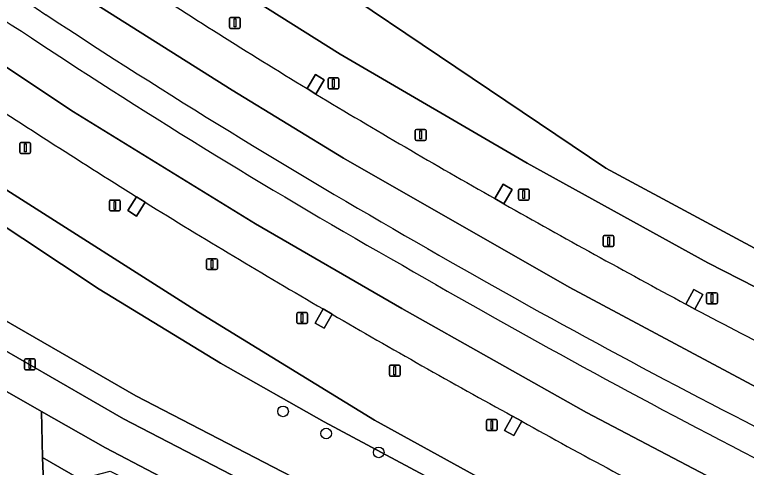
# Model space of a CAD drawing. Extents: x 158086 to 159499, y 382904 to 383981.
# Drawn here: x 159117.2 to 159184.6, y 383617.6 to 383659.2 of the extents above; entities that cross this region are included whole.
import ezdxf

# ---------------------------------------------------------------- set-up
doc = ezdxf.new("R2010")
doc.units = 0
for name, color, linetype in [('IMGEO_Berm_groen', 7, 'Continuous'), ('IMGEO_Berm_open', 7, 'Continuous'), ('IMGEO_Boom', 7, 'Continuous'), ('IMGEO_Fietspad_open', 7, 'Continuous'), ('IMGEO_Groenvoorziening', 7, 'Continuous'), ('IMGEO_Lichtmast', 7, 'Continuous'), ('IMGEO_Rijbaan_regionaal_gesloten', 7, 'Continuous'), ('IMGEO_Voetpad_gesloten', 7, 'Continuous')]:
    doc.layers.add(name, color=color, linetype=linetype)

msp = doc.modelspace()

# ---------------------------------------------------------------- linework, layer by layer
at = {"layer": 'IMGEO_Berm_groen'}
for points in [[(159274.053, 383594.261), (159274.18, 383595.204), (159266.84, 383596.291), (159263.069, 383597.281), (159259.918, 383598.363), (159253.78, 383600.966), (159198.75, 383627.345), (159181.001, 383636.404), (159164.377, 383645.559), (159147.178, 383655.599), (159129.505, 383666.708), (159113.692, 383677.256), (159082.721, 383700.616), (159072.659, 383708.042), (159030.868, 383738.885)], [(159086.577, 383664.934), (159106.078, 383650.693), (159116.489, 383643.09), (159134.156, 383631.849), (159150.351, 383621.947), (159177.164, 383607.204), (159191.538, 383601.097), (159222.257, 383587.89), (159245.269, 383580.167), (159251.396, 383577.664), (159254.523, 383576.387)], [(159144.131, 383652.422), (159144.898, 383653.72), (159145.716, 383653.217), (159144.95, 383651.921)], [(159161.427, 383642.303), (159162.169, 383643.617), (159162.998, 383643.132), (159162.256, 383641.819)], [(159129.246, 383641.968), (159128.434, 383640.7), (159127.632, 383641.208), (159128.436, 383642.479)], [(159178.986, 383632.605), (159179.726, 383633.952), (159180.559, 383633.477), (159179.832, 383632.149)], [(159146.43, 383631.685), (159145.706, 383630.381), (159144.879, 383630.849), (159145.619, 383632.158)], [(159163.891, 383621.836), (159163.148, 383620.531), (159162.317, 383620.992), (159163.047, 383622.307)]]:
    msp.add_lwpolyline(points, dxfattribs=at)
for centre, radius, start, end in [((159533.976, 384289.135), 753.715, 234.029559, 236.694072), ((159511.59, 384257.427), 717.444, 233.966422, 236.802277), ((159467.112, 384183.43), 621.52, 236.931021, 238.690309), ((159472.817, 384195.861), 642.178, 236.684748, 240.254325), ((159440.432, 384143.904), 583.494, 236.545735, 240.477068), ((159561.615, 384335.959), 817.654, 236.670994, 238.009253), ((159488.776, 384222.02), 665.755, 238.905919, 240.547916), ((159447.232, 384154.121), 602.84, 238.164686, 239.978844), ((159609.517, 384434.123), 909.828, 240.55495, 241.757749), ((159493.76, 384225.64), 678.432, 239.966439, 243.172809), ((159534.75, 384296.85), 763.088, 239.973659, 242.834706), ((159461.149, 384163.826), 601.514, 242.116108, 243.935389), ((159502.844, 384243.809), 708.327, 239.789548, 241.333007), ((159408.916, 384060.303), 502.286, 240.80262, 242.98183)]:
    msp.add_arc(centre, radius, start, end, dxfattribs=at)
at = {"layer": 'IMGEO_Berm_open'}
for points in [[(159144.95, 383651.921), (159145.716, 383653.217), (159144.898, 383653.72), (159144.131, 383652.422)], [(159162.998, 383643.132), (159162.169, 383643.617), (159161.427, 383642.303), (159162.256, 383641.819)], [(159128.436, 383642.479), (159127.632, 383641.208), (159128.434, 383640.7), (159129.246, 383641.968)], [(159178.986, 383632.605), (159179.832, 383632.149), (159180.559, 383633.477), (159179.726, 383633.952)], [(159146.43, 383631.685), (159145.619, 383632.158), (159144.879, 383630.849), (159145.706, 383630.381)], [(159163.891, 383621.836), (159163.047, 383622.307), (159162.317, 383620.992), (159163.148, 383620.531)]]:
    msp.add_lwpolyline(points, close=True, dxfattribs=at)
at = {"layer": 'IMGEO_Boom'}
for centre in [(159141.925, 383622.738), (159145.894, 383620.702), (159150.729, 383618.972)]:
    msp.add_circle(centre, 0.489, dxfattribs=at)
at = {"layer": 'IMGEO_Fietspad_open'}
for points in [[(159192.192, 383571.18), (159190.988, 383574.019), (159190.744, 383574.595), (159190.449, 383575.241), (159187.513, 383581.676), (159185.394, 383586.163), (159183.347, 383589.346), (159181.593, 383591.585), (159178.768, 383594.556), (159174.879, 383597.787), (159172.327, 383599.508), (159169.898, 383600.826), (159157.691, 383606.285), (159127.234, 383622.05), (159097.45, 383639.217), (159096.486, 383639.772), (159092.442, 383642.238), (159084.597, 383647.387), (159074.115, 383654.938), (159049.009, 383673.915)], [(159102.242, 383632.688), (159119.704, 383622.74), (159125.592, 383619.386), (159134.488, 383614.742), (159143.724, 383609.92), (159151.45, 383605.887), (159156.824, 383603.295), (159161.97, 383600.813), (159167.241, 383598.596), (159168.554, 383598.043), (159172.994, 383595.281), (159174.47, 383594.156), (159177.558, 383591.342), (159181.402, 383586.562), (159181.583, 383586.338), (159184.299, 383581.506), (159187.332, 383574.178), (159188.475, 383571.592), (159194.908, 383556.124), (159206.405, 383529.355)]]:
    msp.add_lwpolyline(points, dxfattribs=at)
at = {"layer": 'IMGEO_Groenvoorziening'}
for points in [[(158924.413, 383751.353), (158926.765, 383750), (159000, 383695.315), (159032.562, 383671.001), (159080.731, 383635.316), (159092.435, 383626.419), (159114.095, 383610.266), (159120.3, 383605.602), (159119.776, 383618.486), (159119.704, 383622.74), (159102.242, 383632.688), (159095.597, 383636.753), (159088.06, 383641.363), (159082.434, 383645.08), (159080.605, 383646.373), (159075.249, 383650.158), (159031.113, 383683.307), (158990.126, 383713.718)], [(159070.084, 383722.467), (159078.218, 383715.543), (159105.029, 383693.834), (159131.713, 383671.97), (159171.619, 383645.102), (159214.22, 383622.196), (159254.865, 383603.557), (159254.107, 383601.603), (159259.77, 383599.242), (159266.864, 383616.392), (159267.294, 383616.192), (159267.401, 383616.452)], [(159073.62, 383669.92), (159091.062, 383656.985), (159097.134, 383652.633), (159104.007, 383647.938), (159107.457, 383645.582), (159125.016, 383633.992), (159136.17, 383627.16), (159145.702, 383621.79), (159158.899, 383614.734), (159174.584, 383606.631), (159183.494, 383602.423), (159208.283, 383592.173), (159216.897, 383589.048), (159222.257, 383587.89), (159191.538, 383601.097), (159177.164, 383607.204), (159150.351, 383621.947), (159134.156, 383631.849), (159116.489, 383643.09), (159106.078, 383650.693), (159086.577, 383664.934)], [(159208.283, 383592.173), (159183.494, 383602.423), (159174.584, 383606.631), (159158.899, 383614.734), (159145.702, 383621.79), (159136.17, 383627.16), (159125.016, 383633.992), (159107.457, 383645.582), (159104.007, 383647.938), (159098.903, 383641.15), (159128.385, 383624.156), (159158.733, 383608.448), (159170.962, 383602.979), (159173.573, 383601.562), (159176.32, 383599.71), (159180.41, 383596.312), (159183.411, 383593.156), (159185.305, 383590.738), (159187.497, 383587.329), (159189.701, 383582.663), (159193.05, 383574.882), (159210.669, 383572.455), (159213.162, 383571.931)]]:
    msp.add_lwpolyline(points, dxfattribs=at)
for points in [[(159078.218, 383715.543), (159070.084, 383722.467), (159042.981, 383744.783), (159040.532, 383741.876), (159038.526, 383739.494), (159046.929, 383729.198), (159072.943, 383708.425), (159082.721, 383700.616), (159113.692, 383677.256), (159129.505, 383666.708), (159147.178, 383655.599), (159164.377, 383645.559), (159181.001, 383636.404), (159198.75, 383627.345), (159253.78, 383600.966), (159253.954, 383601.304), (159254.107, 383601.603), (159254.865, 383603.557), (159214.22, 383622.196), (159171.619, 383645.102), (159131.713, 383671.97), (159105.029, 383693.834)], [(159128.385, 383624.156), (159098.903, 383641.15), (159097.45, 383639.217), (159127.234, 383622.05), (159157.691, 383606.285), (159169.898, 383600.826), (159172.327, 383599.508), (159174.879, 383597.787), (159178.768, 383594.556), (159181.593, 383591.585), (159183.347, 383589.346), (159185.394, 383586.163), (159187.513, 383581.676), (159190.449, 383575.241), (159193.05, 383574.882), (159189.701, 383582.663), (159187.497, 383587.329), (159185.305, 383590.738), (159183.411, 383593.156), (159180.41, 383596.312), (159176.32, 383599.71), (159173.573, 383601.562), (159170.962, 383602.979), (159158.733, 383608.448)], [(159119.776, 383618.486), (159123.981, 383616.086), (159124.478, 383616.852), (159126.019, 383617.251), (159127.475, 383616.496), (159129.224, 383614.213), (159130.275, 383611.205), (159130.761, 383612.473), (159131.957, 383613.746), (159134.488, 383614.742), (159125.592, 383619.386), (159119.704, 383622.74)], [(159123.728, 383615.697), (159123.981, 383616.086), (159119.776, 383618.486), (159120.3, 383605.602), (159123.203, 383603.42), (159123.327, 383603.328), (159123.731, 383610.31)]]:
    msp.add_lwpolyline(points, close=True, dxfattribs=at)
msp.add_arc((159227.03, 383690.974), 49.864, 207.42787, 263.88004, dxfattribs=at)
at = {"layer": 'IMGEO_Lichtmast'}
for p, q in [((159136.994, 383658.059), (159136.994, 383658.859)), ((159136.994, 383658.859), (159136.994, 383658.059)), ((159137.094, 383658.959), (159137.884, 383658.959)), ((159137.884, 383658.959), (159137.094, 383658.959)), ((159137.984, 383658.859), (159137.984, 383658.059)), ((159137.984, 383658.059), (159137.984, 383658.859)), ((159137.884, 383657.959), (159137.094, 383657.959)), ((159137.094, 383657.959), (159137.884, 383657.959)), ((159146.069, 383652.507), (159146.069, 383653.307)), ((159146.069, 383653.307), (159146.069, 383652.507)), ((159146.169, 383653.407), (159146.959, 383653.407)), ((159146.959, 383653.407), (159146.169, 383653.407)), ((159147.059, 383653.307), (159147.059, 383652.507)), ((159147.059, 383652.507), (159147.059, 383653.307)), ((159146.959, 383652.407), (159146.169, 383652.407)), ((159146.169, 383652.407), (159146.959, 383652.407)), ((159154.095, 383647.761), (159154.095, 383648.561)), ((159154.095, 383648.561), (159154.095, 383647.761)), ((159154.195, 383648.661), (159154.985, 383648.661)), ((159154.985, 383648.661), (159154.195, 383648.661)), ((159155.085, 383648.561), (159155.085, 383647.761)), ((159155.085, 383647.761), (159155.085, 383648.561)), ((159154.985, 383647.661), (159154.195, 383647.661)), ((159154.195, 383647.661), (159154.985, 383647.661)), ((159117.705, 383646.566), (159117.705, 383647.366)), ((159117.705, 383647.366), (159117.705, 383646.566)), ((159117.805, 383647.466), (159118.595, 383647.466)), ((159118.595, 383647.466), (159117.805, 383647.466)), ((159118.695, 383647.366), (159118.695, 383646.566)), ((159118.695, 383646.566), (159118.695, 383647.366)), ((159118.595, 383646.466), (159117.805, 383646.466)), ((159117.805, 383646.466), (159118.595, 383646.466)), ((159163.582, 383642.274), (159163.582, 383643.074)), ((159163.582, 383643.074), (159163.582, 383642.274)), ((159163.682, 383643.174), (159164.472, 383643.174)), ((159164.472, 383643.174), (159163.682, 383643.174)), ((159164.572, 383643.074), (159164.572, 383642.274)), ((159164.572, 383642.274), (159164.572, 383643.074)), ((159125.947, 383641.276), (159125.947, 383642.076)), ((159125.947, 383642.076), (159125.947, 383641.276)), ((159126.047, 383642.176), (159126.837, 383642.176)), ((159126.837, 383642.176), (159126.047, 383642.176)), ((159126.937, 383642.076), (159126.937, 383641.276)), ((159126.937, 383641.276), (159126.937, 383642.076)), ((159164.472, 383642.174), (159163.682, 383642.174)), ((159163.682, 383642.174), (159164.472, 383642.174)), ((159126.837, 383641.176), (159126.047, 383641.176)), ((159126.047, 383641.176), (159126.837, 383641.176)), ((159171.485, 383638.897), (159172.275, 383638.897)), ((159172.275, 383638.897), (159171.485, 383638.897)), ((159171.385, 383637.997), (159171.385, 383638.797)), ((159171.385, 383638.797), (159171.385, 383637.997)), ((159172.375, 383638.797), (159172.375, 383637.997)), ((159172.375, 383637.997), (159172.375, 383638.797)), ((159172.275, 383637.897), (159171.485, 383637.897)), ((159171.485, 383637.897), (159172.275, 383637.897)), ((159134.889, 383635.872), (159134.889, 383636.672)), ((159134.889, 383636.672), (159134.889, 383635.872)), ((159134.989, 383636.772), (159135.779, 383636.772)), ((159135.779, 383636.772), (159134.989, 383636.772)), ((159135.879, 383636.672), (159135.879, 383635.872)), ((159135.879, 383635.872), (159135.879, 383636.672)), ((159135.779, 383635.772), (159134.989, 383635.772)), ((159134.989, 383635.772), (159135.779, 383635.772)), ((159180.908, 383632.741), (159180.908, 383633.541)), ((159180.908, 383633.541), (159180.908, 383632.741)), ((159181.008, 383633.641), (159181.798, 383633.641)), ((159181.798, 383633.641), (159181.008, 383633.641)), ((159181.898, 383633.541), (159181.898, 383632.741)), ((159181.898, 383632.741), (159181.898, 383633.541)), ((159181.798, 383632.641), (159181.008, 383632.641)), ((159181.008, 383632.641), (159181.798, 383632.641)), ((159143.179, 383630.924), (159143.179, 383631.724)), ((159143.179, 383631.724), (159143.179, 383630.924)), ((159143.279, 383631.824), (159144.069, 383631.824)), ((159144.069, 383631.824), (159143.279, 383631.824)), ((159144.169, 383631.724), (159144.169, 383630.924)), ((159144.169, 383630.924), (159144.169, 383631.724)), ((159144.069, 383630.824), (159143.279, 383630.824)), ((159143.279, 383630.824), (159144.069, 383630.824)), ((159118.125, 383626.668), (159118.125, 383627.468)), ((159118.125, 383627.468), (159118.125, 383626.668)), ((159118.225, 383627.568), (159119.015, 383627.568)), ((159119.015, 383627.568), (159118.225, 383627.568)), ((159119.115, 383627.468), (159119.115, 383626.668)), ((159119.115, 383626.668), (159119.115, 383627.468)), ((159151.706, 383626.089), (159151.706, 383626.889)), ((159151.706, 383626.889), (159151.706, 383626.089)), ((159151.806, 383626.989), (159152.596, 383626.989)), ((159152.596, 383626.989), (159151.806, 383626.989)), ((159152.696, 383626.889), (159152.696, 383626.089)), ((159152.696, 383626.089), (159152.696, 383626.889)), ((159119.015, 383626.568), (159118.225, 383626.568)), ((159118.225, 383626.568), (159119.015, 383626.568)), ((159152.596, 383625.989), (159151.806, 383625.989)), ((159151.806, 383625.989), (159152.596, 383625.989)), ((159160.642, 383621.086), (159160.642, 383621.886)), ((159160.642, 383621.886), (159160.642, 383621.086)), ((159160.742, 383621.986), (159161.532, 383621.986)), ((159161.532, 383621.986), (159160.742, 383621.986)), ((159161.632, 383621.886), (159161.632, 383621.086)), ((159161.632, 383621.086), (159161.632, 383621.886)), ((159161.532, 383620.986), (159160.742, 383620.986)), ((159160.742, 383620.986), (159161.532, 383620.986))]:
    msp.add_line(p, q, dxfattribs=at)
for points in [[(159137.414, 383658.834), (159137.564, 383658.834), (159137.564, 383658.084), (159137.414, 383658.084), (159137.414, 383658.834)], [(159146.489, 383653.282), (159146.639, 383653.282), (159146.639, 383652.532), (159146.489, 383652.532), (159146.489, 383653.282)], [(159154.515, 383648.536), (159154.665, 383648.536), (159154.665, 383647.786), (159154.515, 383647.786), (159154.515, 383648.536)], [(159118.125, 383647.341), (159118.275, 383647.341), (159118.275, 383646.591), (159118.125, 383646.591), (159118.125, 383647.341)], [(159164.002, 383643.049), (159164.152, 383643.049), (159164.152, 383642.299), (159164.002, 383642.299), (159164.002, 383643.049)], [(159126.367, 383642.051), (159126.517, 383642.051), (159126.517, 383641.301), (159126.367, 383641.301), (159126.367, 383642.051)], [(159171.805, 383638.772), (159171.955, 383638.772), (159171.955, 383638.022), (159171.805, 383638.022), (159171.805, 383638.772)], [(159135.309, 383636.647), (159135.459, 383636.647), (159135.459, 383635.897), (159135.309, 383635.897), (159135.309, 383636.647)], [(159181.328, 383633.516), (159181.478, 383633.516), (159181.478, 383632.766), (159181.328, 383632.766), (159181.328, 383633.516)], [(159143.599, 383631.699), (159143.749, 383631.699), (159143.749, 383630.949), (159143.599, 383630.949), (159143.599, 383631.699)], [(159118.545, 383627.443), (159118.695, 383627.443), (159118.695, 383626.693), (159118.545, 383626.693), (159118.545, 383627.443)], [(159152.126, 383626.864), (159152.276, 383626.864), (159152.276, 383626.114), (159152.126, 383626.114), (159152.126, 383626.864)], [(159161.062, 383621.861), (159161.212, 383621.861), (159161.212, 383621.111), (159161.062, 383621.111), (159161.062, 383621.861)]]:
    msp.add_lwpolyline(points, dxfattribs=at)
for centre, start, end in [((159137.094, 383658.859), 90, 180), ((159137.094, 383658.859), 90, 180), ((159137.884, 383658.859), 0, 90), ((159137.884, 383658.859), 360, 90), ((159137.094, 383658.059), 180, 270), ((159137.094, 383658.059), 180, 270), ((159137.884, 383658.059), 270, 0), ((159137.884, 383658.059), 270, 0), ((159146.169, 383653.307), 90, 180), ((159146.169, 383653.307), 90, 180), ((159146.959, 383653.307), 0, 90), ((159146.959, 383653.307), 360, 90), ((159146.169, 383652.507), 180, 270), ((159146.169, 383652.507), 180, 270), ((159146.959, 383652.507), 270, 0), ((159146.959, 383652.507), 270, 0), ((159154.195, 383648.561), 90, 180), ((159154.195, 383648.561), 90, 180), ((159154.985, 383648.561), 0, 90), ((159154.985, 383648.561), 360, 90), ((159154.195, 383647.761), 180, 270), ((159154.195, 383647.761), 180, 270), ((159154.985, 383647.761), 270, 0), ((159154.985, 383647.761), 270, 0), ((159117.805, 383647.366), 90, 180), ((159117.805, 383647.366), 90, 180), ((159118.595, 383647.366), 0, 90), ((159118.595, 383647.366), 360, 90), ((159117.805, 383646.566), 180, 270), ((159117.805, 383646.566), 180, 270), ((159118.595, 383646.566), 270, 0), ((159118.595, 383646.566), 270, 0), ((159163.682, 383643.074), 90, 180), ((159163.682, 383643.074), 90, 180), ((159164.472, 383643.074), 0, 90), ((159164.472, 383643.074), 360, 90), ((159163.682, 383642.274), 180, 270), ((159163.682, 383642.274), 180, 270), ((159164.472, 383642.274), 270, 0), ((159164.472, 383642.274), 270, 0), ((159126.047, 383642.076), 90, 180), ((159126.047, 383642.076), 90, 180), ((159126.837, 383642.076), 0, 90), ((159126.837, 383642.076), 360, 90), ((159126.047, 383641.276), 180, 270), ((159126.047, 383641.276), 180, 270), ((159126.837, 383641.276), 270, 0), ((159126.837, 383641.276), 270, 0), ((159171.485, 383638.797), 90, 180), ((159171.485, 383638.797), 90, 180), ((159172.275, 383638.797), 0, 90), ((159172.275, 383638.797), 360, 90), ((159171.485, 383637.997), 180, 270), ((159171.485, 383637.997), 180, 270), ((159172.275, 383637.997), 270, 0), ((159172.275, 383637.997), 270, 0), ((159134.989, 383636.672), 90, 180), ((159134.989, 383636.672), 90, 180), ((159135.779, 383636.672), 0, 90), ((159135.779, 383636.672), 360, 90), ((159134.989, 383635.872), 180, 270), ((159134.989, 383635.872), 180, 270), ((159135.779, 383635.872), 270, 0), ((159135.779, 383635.872), 270, 0), ((159181.008, 383633.541), 90, 180), ((159181.008, 383633.541), 90, 180), ((159181.798, 383633.541), 0, 90), ((159181.798, 383633.541), 360, 90), ((159181.008, 383632.741), 180, 270), ((159181.008, 383632.741), 180, 270), ((159181.798, 383632.741), 270, 0), ((159181.798, 383632.741), 270, 0), ((159143.279, 383631.724), 90, 180), ((159143.279, 383631.724), 90, 180), ((159144.069, 383631.724), 0, 90), ((159144.069, 383631.724), 360, 90), ((159143.279, 383630.924), 180, 270), ((159143.279, 383630.924), 180, 270), ((159144.069, 383630.924), 270, 0), ((159144.069, 383630.924), 270, 0), ((159118.225, 383627.468), 90, 180), ((159118.225, 383627.468), 90, 180), ((159119.015, 383627.468), 0, 90), ((159119.015, 383627.468), 360, 90), ((159151.806, 383626.889), 90, 180), ((159151.806, 383626.889), 90, 180), ((159152.596, 383626.889), 0, 90), ((159152.596, 383626.889), 360, 90), ((159118.225, 383626.668), 180, 270), ((159118.225, 383626.668), 180, 270), ((159119.015, 383626.668), 270, 0), ((159119.015, 383626.668), 270, 0), ((159151.806, 383626.089), 180, 270), ((159151.806, 383626.089), 180, 270), ((159152.596, 383626.089), 270, 0), ((159152.596, 383626.089), 270, 0), ((159160.742, 383621.886), 90, 180), ((159160.742, 383621.886), 90, 180), ((159161.532, 383621.886), 0, 90), ((159161.532, 383621.886), 360, 90), ((159160.742, 383621.086), 180, 270), ((159160.742, 383621.086), 180, 270), ((159161.532, 383621.086), 270, 0), ((159161.532, 383621.086), 270, 0)]:
    msp.add_arc(centre, 0.1, start, end, dxfattribs=at)
at = {"layer": 'IMGEO_Rijbaan_regionaal_gesloten'}
for points in [[(159094.836, 383685.251), (159094.066, 383685.825), (159078.773, 383697.288), (159078.005, 383697.864), (159069.763, 383704.144), (159067.635, 383701.28), (159086.834, 383686.594), (159096.436, 383679.599), (159103.961, 383674.309), (159123.129, 383661.206), (159137.236, 383652.282), (159147.489, 383646.037), (159168.259, 383634.153), (159185.971, 383624.69), (159203.684, 383615.834), (159218.242, 383609.283), (159251.086, 383594.749), (159252.59, 383598.43), (159252.108, 383598.636), (159251.225, 383599.012), (159234.144, 383606.291), (159233.261, 383606.668)], [(159207.228, 383610.697), (159249.733, 383591.436), (159251.086, 383594.749), (159218.242, 383609.283), (159203.684, 383615.834), (159185.971, 383624.69), (159168.259, 383634.153), (159147.489, 383646.037), (159137.236, 383652.282), (159123.129, 383661.206), (159103.961, 383674.309), (159096.436, 383679.599), (159086.834, 383686.594), (159067.635, 383701.28)], [(159089.547, 383677.25), (159075.868, 383687.383), (159063.996, 383696.408), (159062.009, 383693.704), (159080.668, 383679.525), (159093.164, 383670.184), (159109.663, 383658.901), (159122.644, 383650.288), (159139.385, 383639.976), (159152.852, 383632.212), (159169.836, 383622.628), (159190.703, 383611.709), (159208.313, 383603.546), (159225.783, 383595.761), (159239.594, 383589.387), (159247.353, 383585.758), (159248.733, 383589.156), (159231.021, 383597.038)], [(159206.494, 383600.435), (159217.008, 383595.653), (159217.873, 383595.259), (159235.265, 383587.35), (159236.13, 383586.957), (159246.014, 383582.462), (159247.353, 383585.758), (159239.594, 383589.387), (159225.783, 383595.761), (159208.313, 383603.546), (159190.703, 383611.709), (159169.836, 383622.628), (159152.852, 383632.212), (159139.385, 383639.976), (159122.644, 383650.288), (159109.663, 383658.901), (159093.164, 383670.184), (159080.668, 383679.525), (159062.009, 383693.704)], [(159144.95, 383651.921), (159144.131, 383652.422)], [(159128.436, 383642.479), (159129.246, 383641.968)], [(159162.256, 383641.819), (159161.427, 383642.303)], [(159145.619, 383632.158), (159146.43, 383631.685)], [(159179.832, 383632.149), (159178.986, 383632.605)], [(159163.047, 383622.307), (159163.891, 383621.836)]]:
    msp.add_lwpolyline(points, dxfattribs=at)
for centre, radius, start, end in [((159533.976, 384289.135), 753.715, 234.029559, 236.694072), ((159511.59, 384257.427), 717.444, 233.966422, 236.802277), ((159467.112, 384183.43), 621.52, 236.931021, 238.690309), ((159472.817, 384195.861), 642.178, 236.684748, 240.254325), ((159440.432, 384143.904), 583.494, 236.545735, 240.477068), ((159561.615, 384335.959), 817.654, 236.670994, 238.009253), ((159488.776, 384222.02), 665.755, 238.905919, 240.547916), ((159447.232, 384154.121), 602.84, 238.164686, 239.978844), ((159609.517, 384434.123), 909.828, 240.55495, 241.757749), ((159493.76, 384225.64), 678.432, 239.966439, 243.172809), ((159534.75, 384296.85), 763.088, 239.973659, 242.834706), ((159461.149, 384163.826), 601.514, 242.116108, 243.935389), ((159502.844, 384243.809), 708.327, 239.789548, 241.333007), ((159408.916, 384060.303), 502.286, 240.80262, 242.98183)]:
    msp.add_arc(centre, radius, start, end, dxfattribs=at)
at = {"layer": 'IMGEO_Voetpad_gesloten'}
msp.add_arc((159227.03, 383690.974), 49.864, 207.42787, 263.88004, dxfattribs=at)

doc.saveas('drawing.dxf')
